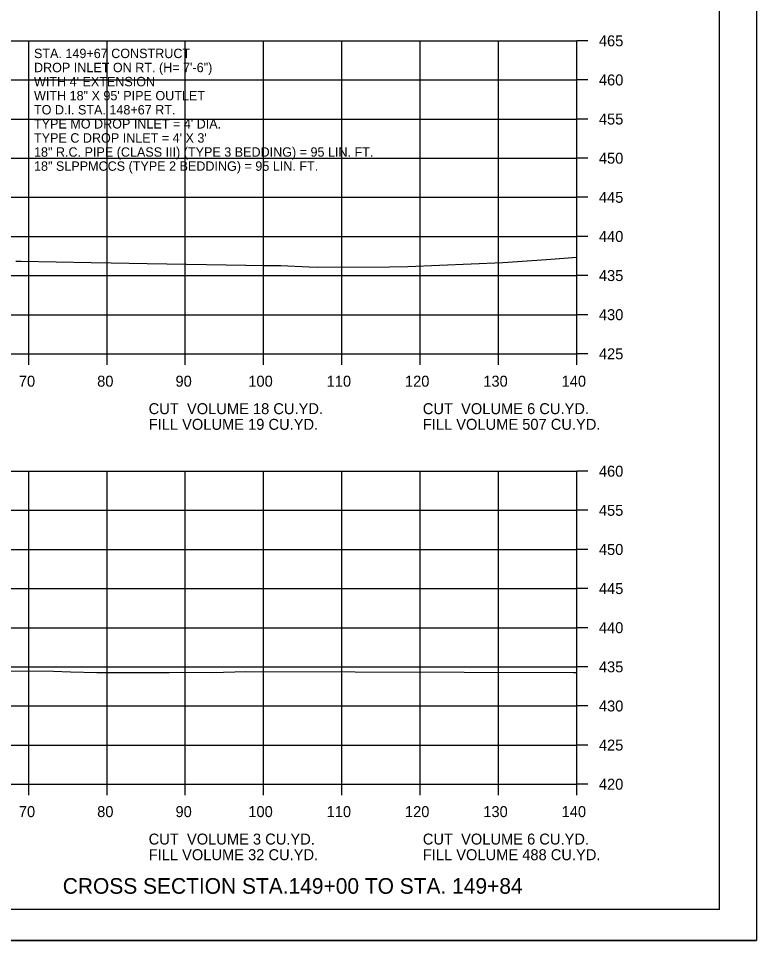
# Model space of a CAD drawing. Extents: x 1538688 to 1540766, y 656250 to 671912.
# Drawn here: x 1538926.9 to 1539021.1, y 664444.7 to 664562.6 of the extents above; entities that cross this region are included whole.
import ezdxf

# ---------------------------------------------------------------- set-up
doc = ezdxf.new("R2010")
doc.units = 0
for name, color, linetype in [('15', 7, 'Continuous'), ('18', 7, 'Continuous'), ('22', 7, 'Continuous'), ('26', 7, 'Continuous'), ('40', 7, 'Continuous'), ('Borings', 7, 'Continuous'), ('Horizontal Alignment', 7, 'Continuous'), ('RipRap', 7, 'Continuous')]:
    doc.layers.add(name, color=color, linetype=linetype)

msp = doc.modelspace()

# ---------------------------------------------------------------- linework, layer by layer
at = {"layer": '18'}
for points in [[(1538926.55, 664531.56), (1538927.22, 664531.57), (1538936.14, 664531.41), (1538938.71, 664531.36), (1538943.31, 664531.28), (1538955.92, 664531.05), (1538958.13, 664531), (1538960.38, 664530.99), (1538963.98, 664530.83), (1538965.09, 664530.79), (1538965.09, 664530.79), (1538974.24, 664530.82), (1538976.6, 664530.9), (1538988.72, 664531.39), (1538994.31, 664531.76), (1538998.18, 664532.08)], [(1538922.81, 664479.21), (1538931.33, 664479.15), (1538933.51, 664479.09), (1538936.89, 664478.99), (1538946.1, 664478.99), (1538947.73, 664479.04), (1538951.66, 664479.01), (1538955.92, 664479.13), (1538997.75, 664479.01), (1538998.18, 664479.01)]]:
    msp.add_lwpolyline(points, dxfattribs=at)
at = {"layer": '22'}
for p, q in [((1538718.18, 664559.72), (1538998.18, 664559.72)), ((1538928.18, 664519.72), (1538928.18, 664559.72)), ((1538938.18, 664519.72), (1538938.18, 664559.72)), ((1538948.18, 664519.72), (1538948.18, 664559.72)), ((1538958.18, 664519.72), (1538958.18, 664559.72)), ((1538968.18, 664519.72), (1538968.18, 664559.72)), ((1538978.18, 664519.72), (1538978.18, 664559.72)), ((1538988.18, 664519.72), (1538988.18, 664559.72)), ((1538998.18, 664519.72), (1538998.18, 664559.72)), ((1538718.18, 664554.72), (1538998.18, 664554.72)), ((1538718.18, 664549.72), (1538998.18, 664549.72)), ((1538718.18, 664544.72), (1538998.18, 664544.72)), ((1538718.18, 664539.72), (1538998.18, 664539.72)), ((1538718.18, 664534.72), (1538998.18, 664534.72)), ((1538718.18, 664529.72), (1538998.18, 664529.72)), ((1538718.18, 664524.72), (1538998.18, 664524.72)), ((1538718.18, 664519.72), (1538998.18, 664519.72)), ((1538718.18, 664504.72), (1538998.18, 664504.72)), ((1538928.18, 664464.72), (1538928.18, 664504.72)), ((1538938.18, 664464.72), (1538938.18, 664504.72)), ((1538948.18, 664464.72), (1538948.18, 664504.72)), ((1538958.18, 664464.72), (1538958.18, 664504.72)), ((1538968.18, 664464.72), (1538968.18, 664504.72)), ((1538978.18, 664464.72), (1538978.18, 664504.72)), ((1538988.18, 664464.72), (1538988.18, 664504.72)), ((1538998.18, 664464.72), (1538998.18, 664504.72)), ((1538718.18, 664499.72), (1538998.18, 664499.72)), ((1538718.18, 664494.72), (1538998.18, 664494.72)), ((1538718.18, 664489.72), (1538998.18, 664489.72)), ((1538718.18, 664484.72), (1538998.18, 664484.72)), ((1538718.18, 664479.72), (1538998.18, 664479.72)), ((1538718.18, 664474.72), (1538998.18, 664474.72)), ((1538718.18, 664469.72), (1538998.18, 664469.72)), ((1538718.18, 664464.72), (1538998.18, 664464.72))]:
    msp.add_line(p, q, dxfattribs=at)
at = {"layer": '26'}
msp.add_line((1538687.78, 664444.75), (1539021.11, 664444.75), dxfattribs=at)
msp.add_lwpolyline([(1538687.77, 664658.08), (1539021.11, 664658.08), (1539021.11, 664444.74), (1538687.77, 664444.74)], close=True, dxfattribs=at)
at = {"layer": 'Borings'}
for p, q in [((1538998.18, 664519.72), (1538998.18, 664559.72)), ((1538999.58, 664559.72), (1538998.18, 664559.72)), ((1538999.58, 664554.72), (1538998.18, 664554.72)), ((1538999.58, 664549.72), (1538998.18, 664549.72)), ((1538999.58, 664544.72), (1538998.18, 664544.72)), ((1538999.58, 664539.72), (1538998.18, 664539.72)), ((1538999.58, 664534.72), (1538998.18, 664534.72)), ((1538999.58, 664529.72), (1538998.18, 664529.72)), ((1538999.58, 664524.72), (1538998.18, 664524.72)), ((1538718.18, 664519.72), (1538998.18, 664519.72)), ((1538928.18, 664518.32), (1538928.18, 664519.72)), ((1538938.18, 664518.32), (1538938.18, 664519.72)), ((1538948.18, 664518.32), (1538948.18, 664519.72)), ((1538958.18, 664518.32), (1538958.18, 664519.72)), ((1538968.18, 664518.32), (1538968.18, 664519.72)), ((1538978.18, 664518.32), (1538978.18, 664519.72)), ((1538988.18, 664518.32), (1538988.18, 664519.72)), ((1538998.18, 664518.32), (1538998.18, 664519.72)), ((1538999.58, 664519.72), (1538998.18, 664519.72)), ((1538998.18, 664464.72), (1538998.18, 664504.72)), ((1538999.58, 664504.72), (1538998.18, 664504.72)), ((1538999.58, 664499.72), (1538998.18, 664499.72)), ((1538999.58, 664494.72), (1538998.18, 664494.72)), ((1538999.58, 664489.72), (1538998.18, 664489.72)), ((1538999.58, 664484.72), (1538998.18, 664484.72)), ((1538999.58, 664479.72), (1538998.18, 664479.72)), ((1538999.58, 664474.72), (1538998.18, 664474.72)), ((1538999.58, 664469.72), (1538998.18, 664469.72)), ((1538718.18, 664464.72), (1538998.18, 664464.72)), ((1538928.18, 664463.32), (1538928.18, 664464.72)), ((1538938.18, 664463.32), (1538938.18, 664464.72)), ((1538948.18, 664463.32), (1538948.18, 664464.72)), ((1538958.18, 664463.32), (1538958.18, 664464.72)), ((1538968.18, 664463.32), (1538968.18, 664464.72)), ((1538978.18, 664463.32), (1538978.18, 664464.72)), ((1538988.18, 664463.32), (1538988.18, 664464.72)), ((1538998.18, 664463.32), (1538998.18, 664464.72)), ((1538999.58, 664464.72), (1538998.18, 664464.72))]:
    msp.add_line(p, q, dxfattribs=at)
at = {"layer": 'RipRap'}
for q in [(1539016.36, 664654.18), (1538700.18, 664448.72)]:
    msp.add_line((1539016.36, 664448.72), q, dxfattribs=at)

# ---------------------------------------------------------------- texts
at = {"layer": '15'}
msp.add_text('CROSS SECTION STA.149+00 TO STA. 149+84', height=2, dxfattribs=at).set_placement((1538932.53, 664450.72))
at = {"layer": '40'}
for s, p in [('STA. 149+67 CONSTRUCT', (1538928.86, 664557.51)), ('DROP INLET ON RT. (H= 7\'-6")', (1538928.86, 664555.71)), ("WITH 4' EXTENSION", (1538928.86, 664553.91)), ('WITH 18" X 95\' PIPE OUTLET', (1538928.86, 664552.11)), ('TO D.I. STA. 148+67 RT.', (1538928.86, 664550.31)), ("TYPE MO DROP INLET = 4' DIA.", (1538928.86, 664548.51)), ("TYPE C DROP INLET = 4' X 3'", (1538928.86, 664546.71)), ('18" R.C. PIPE (CLASS III) (TYPE 3 BEDDING) = 95 LIN. FT.', (1538928.86, 664544.91)), ('18" SLPPMCCS (TYPE 2 BEDDING) = 95 LIN. FT.', (1538928.86, 664543.11))]:
    msp.add_text(s, height=1.2, dxfattribs=at).set_placement(p)
at = {"layer": 'Horizontal Alignment'}
for s, p in [('465', (1539000.98, 664559.02)), ('460', (1539000.98, 664554.02)), ('455', (1539000.98, 664549.02)), ('450', (1539000.98, 664544.02)), ('445', (1539000.98, 664539.02)), ('440', (1539000.98, 664534.02)), ('435', (1539000.98, 664529.02)), ('430', (1539000.98, 664524.02)), ('425', (1539000.98, 664519.02)), ('70', (1538926.92, 664515.52)), ('80', (1538936.92, 664515.52)), ('90', (1538946.92, 664515.52)), ('100', (1538956.22, 664515.52)), ('110', (1538966.22, 664515.52)), ('120', (1538976.22, 664515.52)), ('130', (1538986.22, 664515.52)), ('140', (1538996.22, 664515.52)), ('CUT  VOLUME 18 CU.YD.', (1538943.5, 664512.01)), ('CUT  VOLUME 6 CU.YD.', (1538978.5, 664512.01)), ('FILL VOLUME 19 CU.YD.', (1538943.5, 664510.01)), ('FILL VOLUME 507 CU.YD.', (1538978.5, 664510.01)), ('460', (1539000.98, 664504.02)), ('455', (1539000.98, 664499.02)), ('450', (1539000.98, 664494.02)), ('445', (1539000.98, 664489.02)), ('440', (1539000.98, 664484.02)), ('435', (1539000.98, 664479.02)), ('430', (1539000.98, 664474.02)), ('425', (1539000.98, 664469.02)), ('420', (1539000.98, 664464.02)), ('70', (1538926.92, 664460.52)), ('80', (1538936.92, 664460.52)), ('90', (1538946.92, 664460.52)), ('100', (1538956.22, 664460.52)), ('110', (1538966.22, 664460.52)), ('120', (1538976.22, 664460.52)), ('130', (1538986.22, 664460.52)), ('140', (1538996.22, 664460.52)), ('CUT  VOLUME 3 CU.YD.', (1538943.5, 664457.01)), ('CUT  VOLUME 6 CU.YD.', (1538978.5, 664457.01)), ('FILL VOLUME 32 CU.YD.', (1538943.5, 664455.01)), ('FILL VOLUME 488 CU.YD.', (1538978.5, 664455.01))]:
    msp.add_text(s, height=1.4, dxfattribs=at).set_placement(p)

doc.saveas('drawing.dxf')
